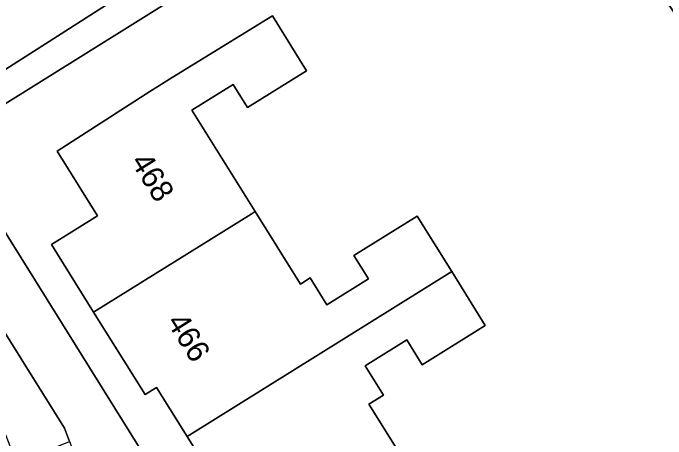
# Model space of a CAD drawing. Extents: x 159664 to 160323, y 385312 to 386115.
# Drawn here: x 159893.01 to 159922.18, y 385539.42 to 385558.46 of the extents above; entities that cross this region are included whole.
import ezdxf

# ---------------------------------------------------------------- set-up
doc = ezdxf.new("R2010")
doc.units = 0
for name, color, linetype in [('IMGEO_Erf', 7, 'Continuous'), ('IMGEO_Fietspad_gesloten', 7, 'Continuous'), ('IMGEO_Pand', 7, 'Continuous'), ('IMGEO_Pand_nummerreeks', 7, 'Continuous'), ('IMGEO_Voetpad_open', 7, 'Continuous')]:
    doc.layers.add(name, color=color, linetype=linetype)

msp = doc.modelspace()

# ---------------------------------------------------------------- linework, layer by layer
at = {"layer": 'IMGEO_Erf'}
for points in [[(159867.78, 385588.482), (159889.403, 385553.858), (159914.966, 385570.208), (159915.357, 385570.457), (159907.52, 385590.473)], [(159930.483, 385546.685), (159918.508, 385564.491), (159915.634, 385568.765), (159890.065, 385552.798), (159891.585, 385550.364), (159906.565, 385526.327)], [(159902.275, 385537.14), (159900.782, 385539.532), (159899.416, 385541.721), (159898.907, 385541.404), (159896.607, 385545.089), (159894.72, 385548.113), (159896.776, 385549.393), (159894.975, 385552.285), (159899.122, 385554.956), (159900.118, 385555.576), (159904.598, 385558.328), (159906.124, 385555.878), (159903.485, 385554.235), (159902.845, 385555.263), (159901.003, 385554.116), (159903.825, 385549.586), (159905.844, 385546.345), (159906.287, 385546.622), (159907.034, 385545.422), (159908.888, 385546.577), (159908.238, 385547.622), (159911.066, 385549.383), (159912.611, 385546.903), (159914.11, 385544.496), (159911.29, 385542.739), (159910.6, 385543.846), (159908.742, 385542.688), (159909.555, 385541.382), (159908.911, 385540.981), (159910.949, 385537.709)]]:
    msp.add_lwpolyline(points, dxfattribs=at)
at = {"layer": 'IMGEO_Fietspad_gesloten'}
msp.add_lwpolyline([(159885.751, 385555.181), (159883.846, 385553.963), (159890.901, 385542.671), (159892.478, 385540.113), (159892.974, 385538.854), (159893.168, 385538.352), (159895.535, 385539.314), (159895.309, 385539.901)], close=True, dxfattribs=at)
at = {"layer": 'IMGEO_Pand'}
for points in [[(159903.825, 385549.586), (159901.003, 385554.116), (159902.845, 385555.263), (159903.485, 385554.235), (159906.124, 385555.878), (159904.598, 385558.328), (159900.118, 385555.576), (159899.122, 385554.956), (159894.975, 385552.285), (159896.776, 385549.393), (159894.72, 385548.113), (159896.607, 385545.089), (159903.641, 385549.472)], [(159912.611, 385546.903), (159911.066, 385549.383), (159908.238, 385547.622), (159908.888, 385546.577), (159907.034, 385545.422), (159906.287, 385546.622), (159905.844, 385546.345), (159903.825, 385549.586), (159903.641, 385549.472), (159896.607, 385545.089), (159898.907, 385541.404), (159899.416, 385541.721), (159900.782, 385539.532), (159907.784, 385543.895)], [(159903.916, 385533.329), (159910.949, 385537.709), (159908.911, 385540.981), (159909.555, 385541.382), (159908.742, 385542.688), (159910.6, 385543.846), (159911.29, 385542.739), (159914.11, 385544.496), (159912.611, 385546.903), (159907.784, 385543.895), (159900.782, 385539.532), (159902.275, 385537.14), (159901.766, 385536.823)]]:
    msp.add_lwpolyline(points, close=True, dxfattribs=at)
at = {"layer": 'IMGEO_Voetpad_open'}
for points in [[(159812.9, 385671.872), (159813.624, 385670.711), (159814.499, 385669.276), (159834.781, 385636.775), (159835.156, 385637.017), (159839.139, 385630.643), (159838.744, 385630.408), (159860.229, 385595.988), (159860.6, 385596.225), (159864.586, 385589.841), (159864.207, 385589.594), (159884.847, 385556.58), (159885.751, 385555.181), (159895.309, 385539.901), (159895.535, 385539.314), (159896.144, 385537.71), (159901.374, 385524.677)], [(159907.52, 385590.473), (159915.357, 385570.457), (159914.966, 385570.208), (159889.403, 385553.858)], [(159906.565, 385526.327), (159891.585, 385550.364), (159890.065, 385552.798), (159889.403, 385553.858), (159867.78, 385588.482)], [(159890.065, 385552.798), (159915.634, 385568.765), (159918.508, 385564.491), (159930.483, 385546.685)]]:
    msp.add_lwpolyline(points, dxfattribs=at)

# ---------------------------------------------------------------- texts
at = {"layer": 'IMGEO_Pand_nummerreeks'}
for s, rotation, p in [('468', 301.9096, (159898.236, 385551.816)), ('466', 301.9672, (159899.848, 385544.655))]:
    msp.add_text(s, height=1, rotation=rotation, dxfattribs=at).set_placement(p)

doc.saveas('drawing.dxf')
